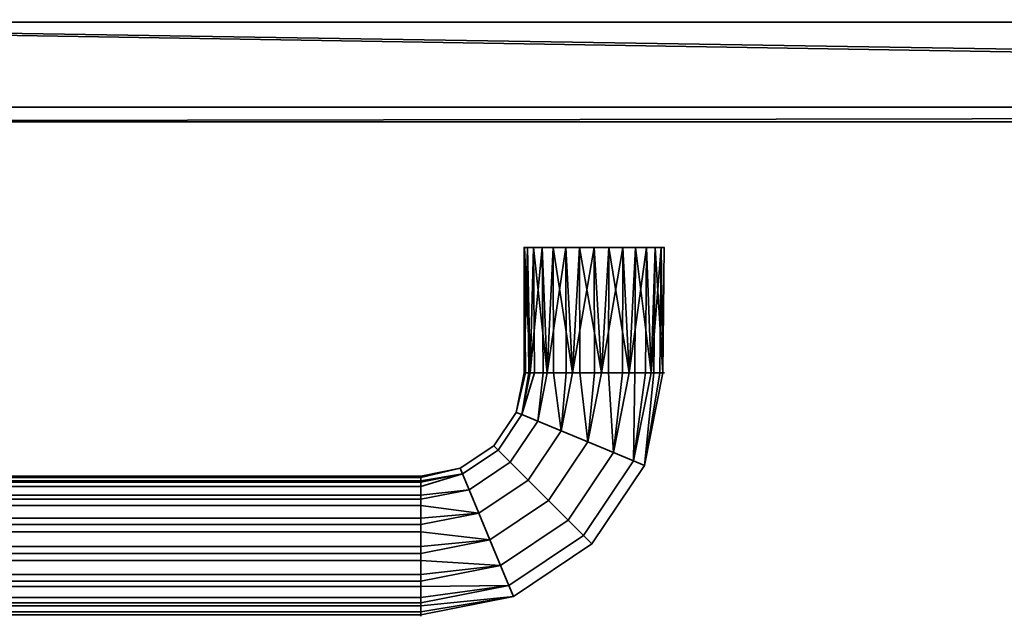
# Model space of a CAD drawing. Header units: millimetres. Extents: x -503 to 6703, y -110 to 249.
# Tile 413 of 656: x 1238 to 1372, y -110 to -30. Entities that reach past the tile are written whole.
import ezdxf

# ---------------------------------------------------------------- set-up
doc = ezdxf.new("R2010")
doc.units = ezdxf.units.MM
doc.layers.add('151', color=7, linetype='Continuous', true_color=0xffffff)

# ---------------------------------------------------------------- blocks, each defined once
blk = doc.blocks.new('UG_SURFACE_113')
at = {"layer": '151', "color": 35, "linetype": 'Continuous', "lineweight": 35}
for points in [[(1859, -30, 2017), (1859, -19.41, 2017), (1141, -19.41, 2017), (1141, -24.75, 2017)], [(1141, -24.75, 2017), (1141, -30, 2017), (1859, -30, 2017)], [(1141, -30), (1141, -25), (1859, -25), (1859, -30)], [(1128, -30, 2030), (1128, -43.5, 2030), (1872, -43.5, 2030), (1872, -42.22, 2030)], [(1872, -42.22, 2030), (1872, -30, 2030), (1128, -30, 2030)], [(1128, -30, 2030), (1872, -30, 2030), (1859, -30, 2017), (1141, -30, 2017)], [(1872, -41.5), (1128, -41.5), (1128, -30), (1141, -30)], [(1872, -41.5), (1141, -30), (1859, -30)], [(1128, -43.5, 2), (1128, -41.5), (1872, -41.5), (1872, -42.22, 0.72)], [(1872, -42.22, 0.72), (1872, -43.5, 2), (1128, -43.5, 2)], [(1128, -43.5, 2), (1872, -43.5, 2), (1872, -43.5, 143.82)], [(1196, -43.5, 1131), (1206.98, -43.5, 1128.67), (1872, -43.5, 2030), (1128, -43.5, 2030)], [(1872, -43.5, 143.82), (1211.87, -43.5, 1002.16), (1201.61, -43.5, 997.59), (1128, -43.5, 2)], [(1872, -43.5, 1761.75), (1872, -43.5, 2030), (1206.98, -43.5, 1128.67), (1216.06, -43.5, 1122.07)], [(1872, -43.5, 143.82), (1211.87, -43.5, 1082.16), (1216.06, -43.5, 1042.07), (1221.68, -43.5, 1032.34)], [(1211.87, -43.5, 1082.16), (1872, -43.5, 143.82), (1872, -43.5, 326.75)], [(1219.38, -43.5, 1010.5), (1211.87, -43.5, 1002.16), (1872, -43.5, 143.82)], [(1872, -43.5, 326.75), (1872, -43.5, 919.25), (1219.38, -43.5, 1090.5), (1211.87, -43.5, 1082.16)], [(1216.06, -43.5, 1122.07), (1221.68, -43.5, 1112.34), (1872, -43.5, 1511.75), (1872, -43.5, 1636.75)], [(1872, -43.5, 1636.75), (1872, -43.5, 1761.75), (1216.06, -43.5, 1122.07)], [(1222.85, -43.5, 1021.18), (1219.38, -43.5, 1010.5), (1872, -43.5, 143.82)], [(1222.85, -43.5, 1101.18), (1219.38, -43.5, 1090.5), (1872, -43.5, 919.25)], [(1872, -43.5, 143.82), (1221.68, -43.5, 1032.34), (1223, -43.5, 1024)], [(1872, -43.5, 919.25), (1872, -43.5, 1511.75), (1221.68, -43.5, 1112.34), (1223, -43.5, 1104)], [(1223, -43.5, 1024), (1222.85, -43.5, 1021.18), (1872, -43.5, 143.82)], [(1223, -43.5, 1104), (1222.85, -43.5, 1101.18), (1872, -43.5, 919.25)], [(1306.96, -60.5, 1106.94), (1306.5, -60.5, 1104), (1306.5, -77.5, 1104)], [(1306.55, -60.5, 1103.01), (1306.7, -77.5, 1103.04), (1306.5, -77.5, 1104)], [(1306.5, -77.5, 1104), (1306.5, -60.5, 1104), (1306.55, -60.5, 1103.01)], [(1306.5, -77.5, 1104), (1307.12, -77.5, 1106.9), (1306.96, -60.5, 1106.94)], [(1306.55, -60.5, 1103.01), (1306.5, -60.5, 1104), (1306.96, -60.5, 1106.94), (1316, -60.5, 1104)], [(1306.55, -60.5, 1103.01), (1307.77, -60.5, 1099.25), (1307.32, -77.5, 1100.14)], [(1307.32, -77.5, 1100.14), (1306.7, -77.5, 1103.04), (1306.55, -60.5, 1103.01)], [(1310.42, -60.5, 1096.31), (1307.77, -60.5, 1099.25), (1306.55, -60.5, 1103.01), (1316, -60.5, 1104)], [(1308.94, -60.5, 1110.36), (1306.96, -60.5, 1106.94), (1307.32, -77.5, 1107.86)], [(1306.96, -60.5, 1106.94), (1307.12, -77.5, 1106.9), (1307.32, -77.5, 1107.86)], [(1316, -60.5, 1104), (1306.96, -60.5, 1106.94), (1308.94, -60.5, 1110.36), (1312.14, -60.5, 1112.68)], [(1307.77, -60.5, 1099.25), (1307.9, -77.5, 1099.34), (1307.32, -77.5, 1100.14)], [(1307.32, -77.5, 1107.86), (1309.07, -77.5, 1110.27), (1308.94, -60.5, 1110.36)], [(1307.77, -60.5, 1099.25), (1310.42, -60.5, 1096.31), (1309.64, -77.5, 1096.94)], [(1309.64, -77.5, 1096.94), (1307.9, -77.5, 1099.34), (1307.77, -60.5, 1099.25)], [(1312.14, -60.5, 1112.68), (1308.94, -60.5, 1110.36), (1309.64, -77.5, 1111.06)], [(1308.94, -60.5, 1110.36), (1309.07, -77.5, 1110.27), (1309.64, -77.5, 1111.06)], [(1310.42, -60.5, 1096.31), (1310.49, -77.5, 1096.45), (1309.64, -77.5, 1096.94)], [(1309.64, -77.5, 1111.06), (1312.21, -77.5, 1112.54), (1312.14, -60.5, 1112.68)], [(1310.42, -60.5, 1096.31), (1314.02, -60.5, 1094.71), (1313.06, -77.5, 1094.96)], [(1313.06, -77.5, 1094.96), (1310.49, -77.5, 1096.45), (1310.42, -60.5, 1096.31)], [(1317.98, -60.5, 1094.71), (1314.02, -60.5, 1094.71), (1310.42, -60.5, 1096.31), (1316, -60.5, 1104)], [(1316, -60.5, 1113.5), (1312.14, -60.5, 1112.68), (1313.06, -77.5, 1113.04)], [(1312.14, -60.5, 1112.68), (1312.21, -77.5, 1112.54), (1313.06, -77.5, 1113.04)], [(1312.14, -60.5, 1112.68), (1316, -60.5, 1113.5), (1319.86, -60.5, 1112.68), (1316, -60.5, 1104)], [(1314.02, -60.5, 1094.71), (1314.04, -77.5, 1094.86), (1313.06, -77.5, 1094.96)], [(1313.06, -77.5, 1113.04), (1316.02, -77.5, 1113.35), (1316, -60.5, 1113.5)], [(1314.02, -60.5, 1094.71), (1317.98, -60.5, 1094.71), (1316.99, -77.5, 1094.55)], [(1316.99, -77.5, 1094.55), (1314.04, -77.5, 1094.86), (1314.02, -60.5, 1094.71)], [(1319.86, -60.5, 1112.68), (1316, -60.5, 1113.5), (1316.99, -77.5, 1113.45)], [(1316, -60.5, 1113.5), (1316.02, -77.5, 1113.35), (1316.99, -77.5, 1113.45)], [(1319.86, -60.5, 1112.68), (1323.06, -60.5, 1110.36), (1325.04, -60.5, 1106.94), (1316, -60.5, 1104)], [(1325.04, -60.5, 1106.94), (1325.45, -60.5, 1103.01), (1324.23, -60.5, 1099.25), (1316, -60.5, 1104)], [(1324.23, -60.5, 1099.25), (1321.58, -60.5, 1096.31), (1317.98, -60.5, 1094.71), (1316, -60.5, 1104)], [(1317.98, -60.5, 1094.71), (1317.93, -77.5, 1094.86), (1316.99, -77.5, 1094.55)], [(1316.99, -77.5, 1113.45), (1319.82, -77.5, 1112.53), (1319.86, -60.5, 1112.68)], [(1320.75, -77.5, 1095.77), (1317.93, -77.5, 1094.86), (1317.98, -60.5, 1094.71)], [(1317.98, -60.5, 1094.71), (1321.58, -60.5, 1096.31), (1320.75, -77.5, 1095.77)], [(1319.86, -60.5, 1112.68), (1319.82, -77.5, 1112.53), (1320.75, -77.5, 1112.23)], [(1323.06, -60.5, 1110.36), (1319.86, -60.5, 1112.68), (1320.75, -77.5, 1112.23)], [(1321.58, -60.5, 1096.31), (1321.48, -77.5, 1096.43), (1320.75, -77.5, 1095.77)], [(1320.75, -77.5, 1112.23), (1322.96, -77.5, 1110.24), (1323.06, -60.5, 1110.36)], [(1323.69, -77.5, 1098.42), (1321.48, -77.5, 1096.43), (1321.58, -60.5, 1096.31)], [(1321.58, -60.5, 1096.31), (1324.23, -60.5, 1099.25), (1323.69, -77.5, 1098.42)], [(1323.06, -60.5, 1110.36), (1322.96, -77.5, 1110.24), (1323.69, -77.5, 1109.58)], [(1325.04, -60.5, 1106.94), (1323.06, -60.5, 1110.36), (1323.69, -77.5, 1109.58)], [(1324.23, -60.5, 1099.25), (1324.09, -77.5, 1099.31), (1323.69, -77.5, 1098.42)], [(1323.69, -77.5, 1109.58), (1324.89, -77.5, 1106.87), (1325.04, -60.5, 1106.94)], [(1325.29, -77.5, 1102.02), (1324.09, -77.5, 1099.31), (1324.23, -60.5, 1099.25)], [(1324.23, -60.5, 1099.25), (1325.45, -60.5, 1103.01), (1325.29, -77.5, 1102.02)], [(1325.04, -60.5, 1106.94), (1324.89, -77.5, 1106.87), (1325.29, -77.5, 1105.98)], [(1325.45, -60.5, 1103.01), (1325.04, -60.5, 1106.94), (1325.29, -77.5, 1105.98)], [(1325.45, -60.5, 1103.01), (1325.29, -77.5, 1103.01), (1325.29, -77.5, 1102.02)], [(1325.29, -77.5, 1105.98), (1325.29, -77.5, 1103.01), (1325.45, -60.5, 1103.01)], [(1305.43, -82.86, 1104), (1306.5, -77.5, 1104), (1306.7, -77.5, 1103.04)], [(1307.12, -77.5, 1106.9), (1306.5, -77.5, 1104), (1305.43, -82.86, 1104), (1306.19, -83.17, 1107.86)], [(1306.7, -77.5, 1103.04), (1307.32, -77.5, 1100.14), (1306.19, -83.17, 1100.14), (1305.43, -82.86, 1104)], [(1306.19, -83.17, 1100.14), (1307.32, -77.5, 1100.14), (1307.9, -77.5, 1099.34)], [(1306.19, -83.17, 1107.86), (1307.32, -77.5, 1107.86), (1307.12, -77.5, 1106.9)], [(1309.07, -77.5, 1110.27), (1307.32, -77.5, 1107.86), (1306.19, -83.17, 1107.86), (1308.34, -84.06, 1111.06)], [(1307.9, -77.5, 1099.34), (1309.64, -77.5, 1096.94), (1308.34, -84.06, 1096.94), (1306.19, -83.17, 1100.14)], [(1311.5, -85.37, 1094.96), (1308.34, -84.06, 1096.94), (1309.64, -77.5, 1096.94), (1310.49, -77.5, 1096.45)], [(1308.34, -84.06, 1111.06), (1309.64, -77.5, 1111.06), (1309.07, -77.5, 1110.27)], [(1312.21, -77.5, 1112.54), (1309.64, -77.5, 1111.06), (1308.34, -84.06, 1111.06), (1311.5, -85.37, 1113.04)], [(1310.49, -77.5, 1096.45), (1313.06, -77.5, 1094.96), (1311.5, -85.37, 1094.96)], [(1315.13, -86.87, 1094.55), (1311.5, -85.37, 1094.96), (1313.06, -77.5, 1094.96), (1314.04, -77.5, 1094.86)], [(1311.5, -85.37, 1113.04), (1313.06, -77.5, 1113.04), (1312.21, -77.5, 1112.54)], [(1316.02, -77.5, 1113.35), (1313.06, -77.5, 1113.04), (1311.5, -85.37, 1113.04), (1315.13, -86.87, 1113.45)], [(1314.04, -77.5, 1094.86), (1316.99, -77.5, 1094.55), (1315.13, -86.87, 1094.55)], [(1318.6, -88.31, 1095.77), (1315.13, -86.87, 1094.55), (1316.99, -77.5, 1094.55), (1317.93, -77.5, 1094.86)], [(1315.13, -86.87, 1113.45), (1316.99, -77.5, 1113.45), (1316.02, -77.5, 1113.35)], [(1319.82, -77.5, 1112.53), (1316.99, -77.5, 1113.45), (1315.13, -86.87, 1113.45), (1318.6, -88.31, 1112.23)], [(1317.93, -77.5, 1094.86), (1320.75, -77.5, 1095.77), (1318.6, -88.31, 1095.77)], [(1321.31, -89.43, 1098.42), (1318.6, -88.31, 1095.77), (1320.75, -77.5, 1095.77), (1321.48, -77.5, 1096.43)], [(1318.6, -88.31, 1112.23), (1320.75, -77.5, 1112.23), (1319.82, -77.5, 1112.53)], [(1322.96, -77.5, 1110.24), (1320.75, -77.5, 1112.23), (1318.6, -88.31, 1112.23), (1321.31, -89.43, 1109.58)], [(1322.8, -90.05, 1102.02), (1321.31, -89.43, 1098.42), (1323.69, -77.5, 1098.42), (1324.09, -77.5, 1099.31)], [(1321.31, -89.43, 1109.58), (1323.69, -77.5, 1109.58), (1322.96, -77.5, 1110.24)], [(1324.89, -77.5, 1106.87), (1323.69, -77.5, 1109.58), (1321.31, -89.43, 1109.58), (1322.8, -90.05, 1105.98)], [(1321.48, -77.5, 1096.43), (1323.69, -77.5, 1098.42), (1321.31, -89.43, 1098.42)], [(1322.8, -90.05, 1102.02), (1325.29, -77.5, 1102.02), (1325.29, -77.5, 1103.01)], [(1322.8, -90.05, 1105.98), (1325.29, -77.5, 1105.98), (1324.89, -77.5, 1106.87)], [(1325.29, -77.5, 1103.01), (1325.29, -77.5, 1105.98), (1322.8, -90.05, 1105.98), (1322.8, -90.05, 1102.02)], [(1324.09, -77.5, 1099.31), (1325.29, -77.5, 1102.02), (1322.8, -90.05, 1102.02)], [(1305.43, -82.86, 1104), (1302.4, -87.4, 1104), (1302.98, -87.98, 1107.86), (1306.19, -83.17, 1107.86)], [(1306.19, -83.17, 1100.14), (1302.98, -87.98, 1100.14), (1302.4, -87.4, 1104), (1305.43, -82.86, 1104)], [(1306.19, -83.17, 1107.86), (1302.98, -87.98, 1107.86), (1304.62, -89.62, 1111.06), (1308.34, -84.06, 1111.06)], [(1308.34, -84.06, 1096.94), (1304.62, -89.62, 1096.94), (1302.98, -87.98, 1100.14), (1306.19, -83.17, 1100.14)], [(1308.34, -84.06, 1111.06), (1304.62, -89.62, 1111.06), (1307.04, -92.04, 1113.04), (1311.5, -85.37, 1113.04)], [(1311.5, -85.37, 1094.96), (1307.04, -92.04, 1094.96), (1304.62, -89.62, 1096.94), (1308.34, -84.06, 1096.94)], [(1311.5, -85.37, 1113.04), (1307.04, -92.04, 1113.04), (1309.82, -94.82, 1113.45), (1315.13, -86.87, 1113.45)], [(1315.13, -86.87, 1094.55), (1309.82, -94.82, 1094.55), (1307.04, -92.04, 1094.96), (1311.5, -85.37, 1094.96)], [(1302.4, -87.4, 1104), (1297.86, -90.43, 1104), (1298.17, -91.19, 1107.86), (1302.98, -87.98, 1107.86)], [(1302.98, -87.98, 1100.14), (1298.17, -91.19, 1100.14), (1297.86, -90.43, 1104), (1302.4, -87.4, 1104)], [(1302.98, -87.98, 1107.86), (1298.17, -91.19, 1107.86), (1299.06, -93.34, 1111.06), (1304.62, -89.62, 1111.06)], [(1304.62, -89.62, 1096.94), (1299.06, -93.34, 1096.94), (1298.17, -91.19, 1100.14), (1302.98, -87.98, 1100.14)], [(1315.13, -86.87, 1113.45), (1309.82, -94.82, 1113.45), (1312.48, -97.48, 1112.23), (1318.6, -88.31, 1112.23)], [(1318.6, -88.31, 1095.77), (1312.48, -97.48, 1095.77), (1309.82, -94.82, 1094.55), (1315.13, -86.87, 1094.55)], [(1318.6, -88.31, 1112.23), (1312.48, -97.48, 1112.23), (1314.55, -99.55, 1109.58), (1321.31, -89.43, 1109.58)], [(1321.31, -89.43, 1098.42), (1314.55, -99.55, 1098.42), (1312.48, -97.48, 1095.77), (1318.6, -88.31, 1095.77)], [(1297.86, -90.43, 1104), (1292.5, -91.5, 1104), (1292.5, -91.7, 1104.96)], [(1292.5, -91.7, 1104.96), (1292.5, -92.32, 1107.86), (1298.17, -91.19, 1107.86), (1297.86, -90.43, 1104)], [(1292.5, -92.12, 1101.1), (1292.5, -91.5, 1104), (1297.86, -90.43, 1104), (1298.17, -91.19, 1100.14)], [(1304.62, -89.62, 1111.06), (1299.06, -93.34, 1111.06), (1300.37, -96.5, 1113.04), (1307.04, -92.04, 1113.04)], [(1307.04, -92.04, 1094.96), (1300.37, -96.5, 1094.96), (1299.06, -93.34, 1096.94), (1304.62, -89.62, 1096.94)], [(1321.31, -89.43, 1109.58), (1314.55, -99.55, 1109.58), (1315.69, -100.69, 1105.98), (1322.8, -90.05, 1105.98)], [(1322.8, -90.05, 1102.02), (1315.69, -100.69, 1102.02), (1314.55, -99.55, 1098.42), (1321.31, -89.43, 1098.42)], [(1322.8, -90.05, 1105.98), (1315.69, -100.69, 1105.98), (1315.69, -100.69, 1102.02), (1322.8, -90.05, 1102.02)], [(1292.5, -91.5, 1104), (1292.5, -92.12, 1101.1), (1219.5, -92.12, 1101.1), (1219.5, -91.5, 1104)], [(1219.5, -91.5, 1104), (1219.5, -91.7, 1104.96), (1292.5, -91.7, 1104.96), (1292.5, -91.5, 1104)], [(1292.5, -92.32, 1107.86), (1292.5, -91.7, 1104.96), (1219.5, -91.7, 1104.96), (1219.5, -92.32, 1107.86)], [(1298.17, -91.19, 1100.14), (1292.5, -92.32, 1100.14), (1292.5, -92.12, 1101.1)], [(1298.17, -91.19, 1107.86), (1292.5, -92.32, 1107.86), (1292.5, -92.9, 1108.66)], [(1292.5, -92.9, 1108.66), (1292.5, -94.64, 1111.06), (1299.06, -93.34, 1111.06), (1298.17, -91.19, 1107.86)], [(1292.5, -94.07, 1097.73), (1292.5, -92.32, 1100.14), (1298.17, -91.19, 1100.14), (1299.06, -93.34, 1096.94)], [(1219.5, -92.32, 1100.14), (1219.5, -92.12, 1101.1), (1292.5, -92.12, 1101.1), (1292.5, -92.32, 1100.14)], [(1292.5, -92.32, 1100.14), (1292.5, -94.07, 1097.73), (1219.5, -94.07, 1097.73), (1219.5, -92.32, 1100.14)], [(1219.5, -92.32, 1107.86), (1219.5, -92.9, 1108.66), (1292.5, -92.9, 1108.66), (1292.5, -92.32, 1107.86)], [(1292.5, -94.64, 1111.06), (1292.5, -92.9, 1108.66), (1219.5, -92.9, 1108.66), (1219.5, -94.64, 1111.06)], [(1299.06, -93.34, 1096.94), (1292.5, -94.64, 1096.94), (1292.5, -94.07, 1097.73)], [(1300.37, -96.5, 1113.04), (1299.06, -93.34, 1111.06), (1292.5, -94.64, 1111.06), (1292.5, -95.49, 1111.55)], [(1292.5, -97.21, 1095.46), (1292.5, -94.64, 1096.94), (1299.06, -93.34, 1096.94), (1300.37, -96.5, 1094.96)], [(1307.04, -92.04, 1113.04), (1300.37, -96.5, 1113.04), (1301.87, -100.13, 1113.45), (1309.82, -94.82, 1113.45)], [(1309.82, -94.82, 1094.55), (1301.87, -100.13, 1094.55), (1300.37, -96.5, 1094.96), (1307.04, -92.04, 1094.96)], [(1219.5, -94.64, 1096.94), (1219.5, -94.07, 1097.73), (1292.5, -94.07, 1097.73), (1292.5, -94.64, 1096.94)], [(1292.5, -94.64, 1096.94), (1292.5, -97.21, 1095.46), (1219.5, -97.21, 1095.46), (1219.5, -94.64, 1096.94)], [(1219.5, -94.64, 1111.06), (1219.5, -95.49, 1111.55), (1292.5, -95.49, 1111.55), (1292.5, -94.64, 1111.06)], [(1292.5, -98.06, 1113.04), (1292.5, -95.49, 1111.55), (1219.5, -95.49, 1111.55), (1219.5, -98.06, 1113.04)], [(1292.5, -95.49, 1111.55), (1292.5, -98.06, 1113.04), (1300.37, -96.5, 1113.04)], [(1309.82, -94.82, 1113.45), (1301.87, -100.13, 1113.45), (1303.31, -103.6, 1112.23), (1312.48, -97.48, 1112.23)], [(1312.48, -97.48, 1095.77), (1303.31, -103.6, 1095.77), (1301.87, -100.13, 1094.55), (1309.82, -94.82, 1094.55)], [(1219.5, -98.06, 1094.96), (1219.5, -97.21, 1095.46), (1292.5, -97.21, 1095.46), (1292.5, -98.06, 1094.96)], [(1300.37, -96.5, 1094.96), (1292.5, -98.06, 1094.96), (1292.5, -97.21, 1095.46)], [(1301.87, -100.13, 1113.45), (1300.37, -96.5, 1113.04), (1292.5, -98.06, 1113.04), (1292.5, -99.04, 1113.14)], [(1292.5, -101.02, 1094.65), (1292.5, -98.06, 1094.96), (1300.37, -96.5, 1094.96), (1301.87, -100.13, 1094.55)], [(1292.5, -98.06, 1094.96), (1292.5, -101.02, 1094.65), (1219.5, -101.02, 1094.65), (1219.5, -98.06, 1094.96)], [(1219.5, -98.06, 1113.04), (1219.5, -99.04, 1113.14), (1292.5, -99.04, 1113.14), (1292.5, -98.06, 1113.04)], [(1312.48, -97.48, 1112.23), (1303.31, -103.6, 1112.23), (1304.43, -106.31, 1109.58), (1314.55, -99.55, 1109.58)], [(1314.55, -99.55, 1098.42), (1304.43, -106.31, 1098.42), (1303.31, -103.6, 1095.77), (1312.48, -97.48, 1095.77)], [(1292.5, -101.99, 1113.45), (1292.5, -99.04, 1113.14), (1219.5, -99.04, 1113.14), (1219.5, -101.99, 1113.45)], [(1292.5, -99.04, 1113.14), (1292.5, -101.99, 1113.45), (1301.87, -100.13, 1113.45)], [(1314.55, -99.55, 1109.58), (1304.43, -106.31, 1109.58), (1305.05, -107.8, 1105.98), (1315.69, -100.69, 1105.98)], [(1315.69, -100.69, 1102.02), (1305.05, -107.8, 1102.02), (1304.43, -106.31, 1098.42), (1314.55, -99.55, 1098.42)], [(1219.5, -101.99, 1094.55), (1219.5, -101.02, 1094.65), (1292.5, -101.02, 1094.65), (1292.5, -101.99, 1094.55)], [(1301.87, -100.13, 1094.55), (1292.5, -101.99, 1094.55), (1292.5, -101.02, 1094.65)], [(1303.31, -103.6, 1112.23), (1301.87, -100.13, 1113.45), (1292.5, -101.99, 1113.45), (1292.5, -102.93, 1113.14)], [(1292.5, -104.82, 1095.47), (1292.5, -101.99, 1094.55), (1301.87, -100.13, 1094.55), (1303.31, -103.6, 1095.77)], [(1315.69, -100.69, 1105.98), (1305.05, -107.8, 1105.98), (1305.05, -107.8, 1102.02), (1315.69, -100.69, 1102.02)], [(1292.5, -101.99, 1094.55), (1292.5, -104.82, 1095.47), (1219.5, -104.82, 1095.47), (1219.5, -101.99, 1094.55)], [(1219.5, -101.99, 1113.45), (1219.5, -102.93, 1113.14), (1292.5, -102.93, 1113.14), (1292.5, -101.99, 1113.45)], [(1292.5, -105.75, 1112.23), (1292.5, -102.93, 1113.14), (1219.5, -102.93, 1113.14), (1219.5, -105.75, 1112.23)], [(1292.5, -102.93, 1113.14), (1292.5, -105.75, 1112.23), (1303.31, -103.6, 1112.23)], [(1303.31, -103.6, 1095.77), (1292.5, -105.75, 1095.77), (1292.5, -104.82, 1095.47)], [(1304.43, -106.31, 1109.58), (1303.31, -103.6, 1112.23), (1292.5, -105.75, 1112.23), (1292.5, -106.48, 1111.57)], [(1292.5, -107.96, 1097.76), (1292.5, -105.75, 1095.77), (1303.31, -103.6, 1095.77), (1304.43, -106.31, 1098.42)], [(1219.5, -105.75, 1095.77), (1219.5, -104.82, 1095.47), (1292.5, -104.82, 1095.47), (1292.5, -105.75, 1095.77)], [(1219.5, -105.75, 1112.23), (1219.5, -106.48, 1111.57), (1292.5, -106.48, 1111.57), (1292.5, -105.75, 1112.23)], [(1292.5, -105.75, 1095.77), (1292.5, -107.96, 1097.76), (1219.5, -107.96, 1097.76), (1219.5, -105.75, 1095.77)], [(1292.5, -108.69, 1109.58), (1292.5, -106.48, 1111.57), (1219.5, -106.48, 1111.57), (1219.5, -108.69, 1109.58)], [(1304.43, -106.31, 1098.42), (1292.5, -108.69, 1098.42), (1292.5, -107.96, 1097.76)], [(1305.05, -107.8, 1105.98), (1304.43, -106.31, 1109.58), (1292.5, -108.69, 1109.58), (1292.5, -109.09, 1108.69)], [(1292.5, -106.48, 1111.57), (1292.5, -108.69, 1109.58), (1304.43, -106.31, 1109.58)], [(1292.5, -109.89, 1101.13), (1292.5, -108.69, 1098.42), (1304.43, -106.31, 1098.42), (1305.05, -107.8, 1102.02)], [(1219.5, -108.69, 1098.42), (1219.5, -107.96, 1097.76), (1292.5, -107.96, 1097.76), (1292.5, -108.69, 1098.42)], [(1305.05, -107.8, 1102.02), (1292.5, -110.29, 1102.02), (1292.5, -109.89, 1101.13)], [(1305.05, -107.8, 1105.98), (1292.5, -110.29, 1105.98), (1292.5, -110.29, 1104.99)], [(1292.5, -109.09, 1108.69), (1292.5, -110.29, 1105.98), (1305.05, -107.8, 1105.98)], [(1292.5, -110.29, 1104.99), (1292.5, -110.29, 1102.02), (1305.05, -107.8, 1102.02), (1305.05, -107.8, 1105.98)], [(1292.5, -108.69, 1098.42), (1292.5, -109.89, 1101.13), (1219.5, -109.89, 1101.13), (1219.5, -108.69, 1098.42)], [(1219.5, -108.69, 1109.58), (1219.5, -109.09, 1108.69), (1292.5, -109.09, 1108.69), (1292.5, -108.69, 1109.58)], [(1292.5, -110.29, 1105.98), (1292.5, -109.09, 1108.69), (1219.5, -109.09, 1108.69), (1219.5, -110.29, 1105.98)], [(1219.5, -110.29, 1102.02), (1219.5, -109.89, 1101.13), (1292.5, -109.89, 1101.13), (1292.5, -110.29, 1102.02)], [(1292.5, -110.29, 1102.02), (1292.5, -110.29, 1104.99), (1219.5, -110.29, 1104.99), (1219.5, -110.29, 1102.02)], [(1219.5, -110.29, 1105.98), (1219.5, -110.29, 1104.99), (1292.5, -110.29, 1104.99), (1292.5, -110.29, 1105.98)]]:
    blk.add_3dface(points, dxfattribs=at)

msp = doc.modelspace()

# ---------------------------------------------------------------- linework, layer by layer
at = {"layer": '151', "color": 251, "linetype": 'Continuous', "lineweight": -3, "true_color": 0x636466}
for p, q in [((1872, -30, 2030), (1128, -30, 2030)), ((1859, -30, 2017), (1141, -30, 2017)), ((1128, -41.5), (1872, -41.5)), ((1872, -43.5, 2), (1128, -43.5, 2)), ((1872, -43.5, 2030), (1128, -43.5, 2030))]:
    msp.add_line(p, q, dxfattribs=at)
at = {"layer": '151', "color": 251, "linetype": 'Continuous', "lineweight": -3, "true_color": 0x636466, "extrusion": (0, 1, 0)}
for centre in [(-1316, 1104, -60.5), (-1316, 1104, -77.5)]:
    msp.add_circle(centre, 9.5, dxfattribs=at)
at = {"layer": '151', "color": 251, "linetype": 'Continuous', "lineweight": -3, "true_color": 0x636466, "extrusion": (1, 0, 0)}
msp.add_circle((-101, 1104, 1292.5), 9.5, dxfattribs=at)

# ---------------------------------------------------------------- block references
at = {"layer": '151', "color": 251, "linetype": 'Continuous', "lineweight": -3, "true_color": 0x636466}
msp.add_blockref('UG_SURFACE_113', (0, 0), dxfattribs=at)

doc.saveas('drawing.dxf')
